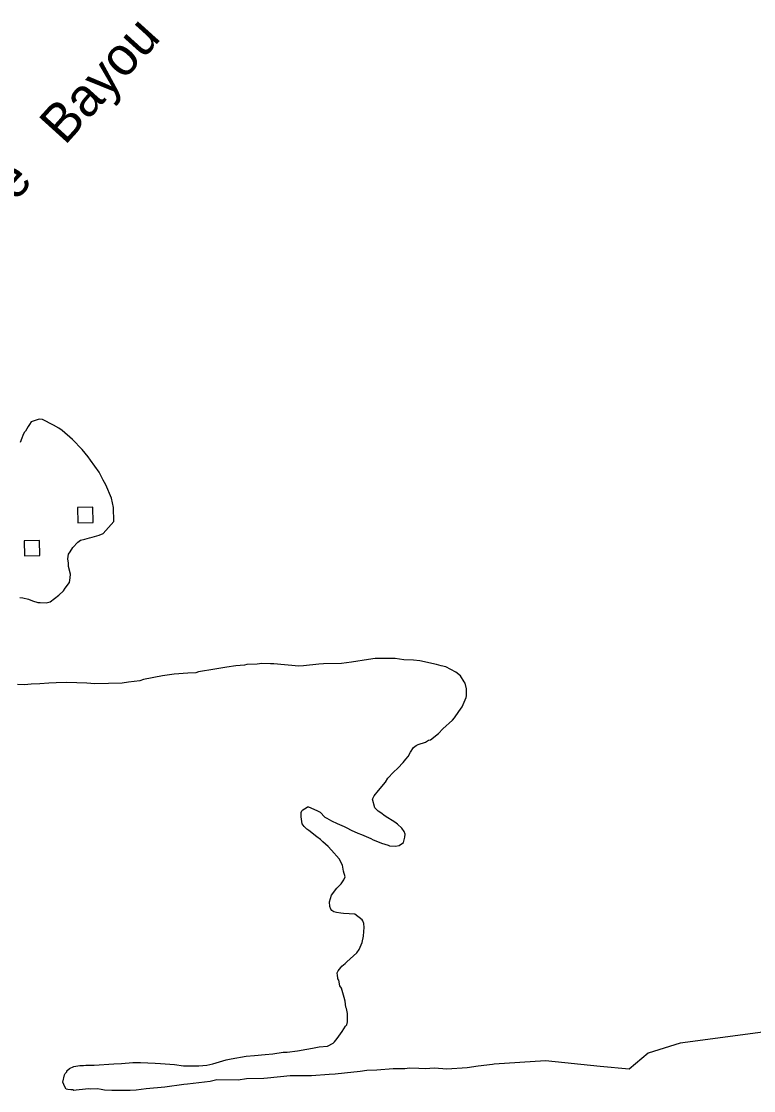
# Model space of a CAD drawing. Extents: x 3329297 to 3367176, y 649250 to 674653.
# Drawn here: x 3356784 to 3358699, y 662387 to 665181 of the extents above; entities that cross this region are included whole.
import ezdxf

# ---------------------------------------------------------------- set-up
doc = ezdxf.new("R2010")
doc.units = 0
for name, color, linetype in [('V-BLDG-OTLN', 7, 'Continuous'), ('V-RIVR-IDEN', 7, 'Continuous'), ('V-SITE-VEGE', 7, 'Continuous')]:
    doc.layers.add(name, color=color, linetype=linetype)

msp = doc.modelspace()

# ---------------------------------------------------------------- linework, layer by layer
at = {"layer": 'V-BLDG-OTLN'}
for points in [[(3356930.6, 663910.8), (3356931.5, 663870.8), (3356971.4, 663871.7), (3356970.6, 663911.7)], [(3356791.4, 663824.2), (3356792.3, 663784.2), (3356832.3, 663785.1), (3356831.4, 663825.1)]]:
    msp.add_lwpolyline(points, close=True, dxfattribs=at)
at = {"layer": 'V-SITE-VEGE'}
for p, q in [((3356801.5, 664122.7), (3356794.4, 664110.4)), ((3356805, 664127.7), (3356801.5, 664122.7)), ((3356809.7, 664135.1), (3356805, 664127.7)), ((3356825.4, 664140.2), (3356809.7, 664135.1)), ((3356830.3, 664141.6), (3356825.4, 664140.2)), ((3356838.8, 664140.5), (3356830.3, 664141.6)), ((3356868.3, 664126.5), (3356838.8, 664140.5)), ((3356881.8, 664118.3), (3356868.3, 664126.5)), ((3356890.5, 664112.4), (3356881.8, 664118.3)), ((3356785.1, 664092), (3356780.4, 664081)), ((3356787.4, 664099.3), (3356785.1, 664092)), ((3356790.9, 664106.7), (3356787.4, 664099.3)), ((3356794.4, 664110.4), (3356790.9, 664106.7)), ((3356917.7, 664088.6), (3356890.5, 664112.4)), ((3356942.6, 664062.4), (3356917.7, 664088.6)), ((3356958.8, 664043.3), (3356942.6, 664062.4)), ((3356965, 664034.9), (3356958.8, 664043.3)), ((3356987.5, 664003.7), (3356965, 664034.9)), ((3356997.7, 663982), (3356987.5, 664003.7)), ((3357005.2, 663970), (3356997.7, 663982)), ((3357019.3, 663935.1), (3357005.2, 663970)), ((3357024.7, 663910.9), (3357019.3, 663935.1)), ((3357025.5, 663874.4), (3357024.7, 663910.9)), ((3356998.1, 663843.4), (3357025.5, 663874.4)), ((3356969.1, 663833.1), (3356987.3, 663838.3)), ((3356987.3, 663838.3), (3356998.1, 663843.4)), ((3356911.5, 663795.4), (3356918.6, 663806.5)), ((3356918.6, 663806.5), (3356931.7, 663820.2)), ((3356931.7, 663820.2), (3356938.9, 663825.2)), ((3356938.9, 663825.2), (3356949.8, 663827.8)), ((3356949.8, 663827.8), (3356961.9, 663831.7)), ((3356961.9, 663831.7), (3356969.1, 663833.1)), ((3356905.8, 663777.1), (3356906.8, 663789.3)), ((3356906.8, 663789.3), (3356911.5, 663795.4)), ((3356907.3, 663765), (3356905.8, 663777.1)), ((3356907.5, 663756.4), (3356907.3, 663765)), ((3356912.7, 663737.1), (3356907.5, 663756.4)), ((3356909.5, 663715.1), (3356911.7, 663727.4)), ((3356911.7, 663727.4), (3356912.7, 663737.1)), ((3356894.2, 663692.9), (3356898.9, 663700.3)), ((3356898.9, 663700.3), (3356909.5, 663715.1)), ((3356780.2, 663676), (3356787.6, 663674.9)), ((3356787.6, 663674.9), (3356802.2, 663671.6)), ((3356802.2, 663671.6), (3356813.3, 663667)), ((3356813.3, 663667), (3356826.7, 663662.4)), ((3356859.5, 663664.3), (3356882.3, 663681.8)), ((3356882.3, 663681.8), (3356894.2, 663692.9)), ((3356826.7, 663662.4), (3356832.8, 663662.5)), ((3356832.8, 663662.5), (3356848.6, 663661.6)), ((3356848.6, 663661.6), (3356859.5, 663664.3)), ((3357373.6, 663500.9), (3357367.6, 663498.4)), ((3357400.3, 663501.5), (3357373.6, 663500.9)), ((3357412.5, 663502.9), (3357400.3, 663501.5)), ((3357435.6, 663502.2), (3357412.5, 663502.9)), ((3357444.1, 663502.4), (3357435.6, 663502.2)), ((3357509.9, 663496.4), (3357444.1, 663502.4)), ((3357562.1, 663501.1), (3357522, 663496.7)), ((3357574.2, 663502.6), (3357562.1, 663501.1)), ((3357621.6, 663503.6), (3357574.2, 663502.6)), ((3357647.1, 663506.5), (3357621.6, 663503.6)), ((3357691.9, 663513.5), (3357647.1, 663506.5)), ((3357708.9, 663516.3), (3357691.9, 663513.5)), ((3357761.2, 663516.2), (3357708.9, 663516.3)), ((3357784.4, 663513), (3357761.2, 663516.2)), ((3357809.9, 663512.3), (3357784.4, 663513)), ((3357825.8, 663510.2), (3357809.9, 663512.3)), ((3357869.8, 663500.2), (3357825.8, 663510.2)), ((3357882, 663496.8), (3357869.8, 663500.2)), ((3357183.2, 663475.1), (3357152.9, 663470.9)), ((3357219.6, 663478.3), (3357183.2, 663475.1)), ((3357240.3, 663478.7), (3357219.6, 663478.3)), ((3357247.5, 663481.3), (3357240.3, 663478.7)), ((3357263.3, 663484.1), (3357247.5, 663481.3)), ((3357274.2, 663485.5), (3357263.3, 663484.1)), ((3357321.5, 663493.8), (3357274.2, 663485.5)), ((3357344.5, 663496.7), (3357321.5, 663493.8)), ((3357367.6, 663498.4), (3357344.5, 663496.7)), ((3357522, 663496.7), (3357509.9, 663496.4)), ((3357894.2, 663494.6), (3357882, 663496.8)), ((3357920, 663480.5), (3357894.2, 663494.6)), ((3357932.4, 663471), (3357920, 663480.5)), ((3356792.2, 663447.6), (3356774, 663448.5)), ((3356809.2, 663449.2), (3356792.2, 663447.6)), ((3356832.3, 663449.7), (3356809.2, 663449.2)), ((3356855.4, 663451.4), (3356832.3, 663449.7)), ((3356874.8, 663453), (3356855.4, 663451.4)), ((3356902.8, 663453.6), (3356874.8, 663453)), ((3356955.1, 663452.2), (3356902.8, 663453.6)), ((3356975.8, 663450.2), (3356955.1, 663452.2)), ((3357047.5, 663451.7), (3356975.8, 663450.2)), ((3357064.5, 663454.4), (3357047.5, 663451.7)), ((3357093.6, 663457.5), (3357064.5, 663454.4)), ((3357103.2, 663461.3), (3357093.6, 663457.5)), ((3357152.9, 663470.9), (3357103.2, 663461.3)), ((3357942.4, 663455.4), (3357932.4, 663471)), ((3357944.9, 663451.8), (3357942.4, 663455.4)), ((3357947.7, 663437.3), (3357944.9, 663451.8)), ((3357946.9, 663414.2), (3357948, 663419.1)), ((3357948, 663419.1), (3357947.7, 663437.3)), ((3357928.2, 663377.3), (3357936.5, 663389.6)), ((3357936.5, 663389.6), (3357946.9, 663414.2)), ((3357911.6, 663355.1), (3357916.4, 663361.3)), ((3357916.4, 663361.3), (3357928.2, 663377.3)), ((3357874.7, 663320.3), (3357886.6, 663332.7)), ((3357886.6, 663332.7), (3357911.6, 663355.1)), ((3357848.3, 663302.7), (3357854.3, 663304.1)), ((3357854.3, 663304.1), (3357874.7, 663320.3)), ((3357801.5, 663271.4), (3357809.7, 663283.7)), ((3357809.7, 663283.7), (3357816.9, 663288.7)), ((3357816.9, 663288.7), (3357821.8, 663291.2)), ((3357821.8, 663291.2), (3357841.1, 663297.7)), ((3357841.1, 663297.7), (3357848.3, 663302.7)), ((3357782.6, 663244.2), (3357789.7, 663252.9)), ((3357789.7, 663252.9), (3357795.6, 663260.3)), ((3357795.6, 663260.3), (3357801.5, 663271.4)), ((3357757.6, 663219.4), (3357768.3, 663229.3)), ((3357768.3, 663229.3), (3357782.6, 663244.2)), ((3357718.4, 663171.2), (3357736.2, 663193.4)), ((3357736.2, 663193.4), (3357742.1, 663203.3)), ((3357742.1, 663203.3), (3357757.6, 663219.4)), ((3357706.5, 663157.5), (3357718.4, 663171.2)), ((3357701.9, 663148.9), (3357706.5, 663157.5)), ((3357708.4, 663126), (3357701.9, 663148.9)), ((3357515.3, 663113.5), (3357517.6, 663118.4)), ((3357515.5, 663102.5), (3357515.3, 663113.5)), ((3357517.6, 663118.4), (3357520, 663120.9)), ((3357520, 663120.9), (3357528.4, 663125.9)), ((3357528.4, 663125.9), (3357532, 663128.4)), ((3357532, 663128.4), (3357534.5, 663128.5)), ((3357534.5, 663128.5), (3357556.5, 663119.2)), ((3357556.5, 663119.2), (3357565.1, 663114.5)), ((3357565.1, 663114.5), (3357577.6, 663101.4)), ((3357717.1, 663117.6), (3357708.4, 663126)), ((3357724.5, 663112.9), (3357717.1, 663117.6)), ((3357735.6, 663104.6), (3357724.5, 663112.9)), ((3357518.3, 663084.4), (3357515.5, 663102.5)), ((3357523.4, 663077.2), (3357518.3, 663084.4)), ((3357577.6, 663101.4), (3357582.5, 663099)), ((3357582.5, 663099), (3357594.8, 663092)), ((3357594.8, 663092), (3357609.5, 663085)), ((3357609.5, 663085), (3357627.9, 663076.9)), ((3357760.3, 663088.1), (3357735.6, 663104.6)), ((3357767.6, 663083.4), (3357760.3, 663088.1)), ((3357778.8, 663072.7), (3357767.6, 663083.4)), ((3357530.8, 663070), (3357523.4, 663077.2)), ((3357535.7, 663066.5), (3357530.8, 663070)), ((3357556.7, 663049.9), (3357535.7, 663066.5)), ((3357627.9, 663076.9), (3357635.3, 663073.4)), ((3357635.3, 663073.4), (3357646.4, 663067.5)), ((3357646.4, 663067.5), (3357663.6, 663059.4)), ((3357663.6, 663059.4), (3357673.4, 663055.9)), ((3357673.4, 663055.9), (3357697.9, 663045.5)), ((3357785.1, 663064.3), (3357778.8, 663072.7)), ((3357787.6, 663057.1), (3357785.1, 663064.3)), ((3357786.6, 663049.7), (3357787.6, 663057.1)), ((3357566.6, 663042.8), (3357556.7, 663049.9)), ((3357572.8, 663036.8), (3357566.6, 663042.8)), ((3357586.4, 663025), (3357572.8, 663036.8)), ((3357595.1, 663015.4), (3357586.4, 663025)), ((3357697.9, 663045.5), (3357704, 663042)), ((3357704, 663042), (3357720, 663036.2)), ((3357720, 663036.2), (3357726.1, 663033.9)), ((3357726.1, 663033.9), (3357743.2, 663028.2)), ((3357743.2, 663028.2), (3357746.9, 663027)), ((3357746.9, 663027), (3357762.7, 663026.1)), ((3357762.7, 663026.1), (3357772.4, 663027.6)), ((3357772.4, 663027.6), (3357783.2, 663035.1)), ((3357783.2, 663035.1), (3357784.4, 663038.7)), ((3357784.4, 663038.7), (3357786.6, 663049.7)), ((3357615.1, 662992.7), (3357595.1, 663015.4)), ((3357623.9, 662975.9), (3357615.1, 662992.7)), ((3357626.7, 662960.1), (3357623.9, 662975.9)), ((3357630.6, 662945.6), (3357626.7, 662960.1)), ((3357627.1, 662938.2), (3357630.6, 662945.6)), ((3357595.1, 662897.4), (3357609.3, 662916)), ((3357609.3, 662916), (3357620.1, 662927.1)), ((3357620.1, 662927.1), (3357627.1, 662938.2)), ((3357589.4, 662880.3), (3357595.1, 662897.4)), ((3357590.9, 662868.2), (3357589.4, 662880.3)), ((3357593.5, 662860.9), (3357590.9, 662868.2)), ((3357596, 662857.3), (3357593.5, 662860.9)), ((3357600.9, 662853.8), (3357596, 662857.3)), ((3357608.2, 662852.7), (3357600.9, 662853.8)), ((3357619.2, 662850.5), (3357608.2, 662852.7)), ((3357626.5, 662849.4), (3357619.2, 662850.5)), ((3357655.7, 662847.6), (3357626.5, 662849.4)), ((3357675.5, 662833.4), (3357655.7, 662847.6)), ((3357676.8, 662831), (3357675.5, 662833.4)), ((3357679.3, 662823.8), (3357676.8, 662831)), ((3357678.8, 662790.9), (3357679.8, 662803.1)), ((3357680.8, 662812.9), (3357679.3, 662823.8)), ((3357679.8, 662803.1), (3357680.8, 662812.9)), ((3357667.4, 662755.4), (3357675.5, 662773.8)), ((3357675.5, 662773.8), (3357678.8, 662790.9)), ((3357635.2, 662723.2), (3357661.5, 662746.8)), ((3357661.5, 662746.8), (3357667.4, 662755.4)), ((3357622, 662711.9), (3357630.4, 662719.4)), ((3357630.4, 662719.4), (3357635.2, 662723.2)), ((3357610.2, 662694.7), (3357612.6, 662699.6)), ((3357610.4, 662687.4), (3357610.2, 662694.7)), ((3357612.6, 662699.6), (3357619.7, 662708.3)), ((3357619.7, 662708.3), (3357622, 662711.9)), ((3357611.7, 662681.3), (3357610.4, 662687.4)), ((3357611.8, 662678.9), (3357611.7, 662681.3)), ((3357614.3, 662675.3), (3357611.8, 662678.9)), ((3357617, 662660.8), (3357614.3, 662675.3)), ((3357620.8, 662654.8), (3357617, 662660.8)), ((3357628.6, 662630.6), (3357620.8, 662654.8)), ((3357631.2, 662620.9), (3357628.6, 662630.6)), ((3357632.7, 662605.2), (3357631.2, 662620.9)), ((3357634, 662601.5), (3357632.7, 662605.2)), ((3357636.7, 662588.2), (3357634, 662601.5)), ((3357637.2, 662566.3), (3357636.7, 662588.2)), ((3357623.1, 662541.7), (3357631.3, 662555.3)), ((3357631.3, 662555.3), (3357634.9, 662559)), ((3357634.9, 662559), (3357637.2, 662566.3)), ((3357603, 662514.6), (3357610.1, 662523.2)), ((3357610.1, 662523.2), (3357623.1, 662541.7)), ((3358783.6, 662547.9), (3358506.8, 662511.2)), ((3357506.2, 662490.7), (3357530.4, 662494.8)), ((3357530.4, 662494.8), (3357545, 662497.6)), ((3357545, 662497.6), (3357563.1, 662501.6)), ((3357563.1, 662501.6), (3357585, 662503.2)), ((3357585, 662503.2), (3357599.4, 662510.8)), ((3357599.4, 662510.8), (3357603, 662514.6)), ((3358506.8, 662511.2), (3358423.1, 662485)), ((3357284.4, 662457), (3357319.4, 662467.4)), ((3357319.4, 662467.4), (3357332.7, 662470.1)), ((3357332.7, 662470.1), (3357371.5, 662477)), ((3357371.5, 662477), (3357393.4, 662478.6)), ((3357393.4, 662478.6), (3357421.3, 662481.6)), ((3357421.3, 662481.6), (3357441.9, 662483.3)), ((3357441.9, 662483.3), (3357468.6, 662487.5)), ((3357468.6, 662487.5), (3357479.5, 662487.7)), ((3357479.5, 662487.7), (3357506.2, 662490.7)), ((3358154.6, 662465.1), (3358020.1, 662456.2)), ((3358297.6, 662450), (3358154.6, 662465.1)), ((3358423.1, 662485), (3358373.2, 662442.5)), ((3356902.9, 662438.2), (3356910.1, 662444.4)), ((3356903, 662435.8), (3356902.9, 662438.2)), ((3356910.1, 662444.4), (3356920.9, 662449.5)), ((3356920.9, 662449.5), (3356936.7, 662452.3)), ((3356936.7, 662452.3), (3356946.4, 662452.5)), ((3356946.4, 662452.5), (3356952.4, 662453.8)), ((3356952.4, 662453.8), (3356974.3, 662453)), ((3356974.3, 662453), (3357025.4, 662456.5)), ((3357025.4, 662456.5), (3357046, 662458.1)), ((3357046, 662458.1), (3357075.1, 662460)), ((3357075.1, 662460), (3357095.8, 662460.4)), ((3357095.8, 662460.4), (3357133.5, 662458.7)), ((3357133.5, 662458.7), (3357148.1, 662457.8)), ((3357148.1, 662457.8), (3357184.7, 662454.9)), ((3357184.7, 662454.9), (3357207.9, 662451.7)), ((3357207.9, 662451.7), (3357248, 662451.3)), ((3357248, 662451.3), (3357268.6, 662453)), ((3357268.6, 662453), (3357284.4, 662457)), ((3357687.2, 662439.7), (3357670.2, 662436.9)), ((3357714, 662440.2), (3357687.2, 662439.7)), ((3357756.5, 662443.5), (3357714, 662440.2)), ((3357773.5, 662443.9), (3357756.5, 662443.5)), ((3357786.8, 662444.2), (3357773.5, 662443.9)), ((3357799, 662445.6), (3357786.8, 662444.2)), ((3357823.3, 662444.9), (3357799, 662445.6)), ((3357840.3, 662444), (3357823.3, 662444.9)), ((3357864.6, 662445.7), (3357840.3, 662444)), ((3357896.3, 662442.8), (3357864.6, 662445.7)), ((3357949.7, 662446.3), (3357896.3, 662442.8)), ((3357978.8, 662450.5), (3357949.7, 662446.3)), ((3358016.4, 662454.9), (3357978.8, 662450.5)), ((3358020.1, 662456.2), (3358016.4, 662454.9)), ((3358373.2, 662442.5), (3358297.6, 662450)), ((3356892.6, 662408.8), (3356897, 662428.3)), ((3356897, 662428.3), (3356898.2, 662432)), ((3356898.2, 662432), (3356903, 662435.8)), ((3357278, 662410.6), (3357218.6, 662403.3)), ((3357295, 662414.6), (3357278, 662410.6)), ((3357350.9, 662414.5), (3357295, 662414.6)), ((3357372.7, 662417.4), (3357350.9, 662414.5)), ((3357417.7, 662418.3), (3357372.7, 662417.4)), ((3357427.4, 662419.8), (3357417.7, 662418.3)), ((3357486.9, 662425.8), (3357427.4, 662419.8)), ((3357510, 662425.1), (3357486.9, 662425.8)), ((3357542.8, 662425.8), (3357510, 662425.1)), ((3357588.9, 662429.1), (3357542.8, 662425.8)), ((3357604.7, 662429.5), (3357588.9, 662429.1)), ((3357629, 662432.4), (3357604.7, 662429.5)), ((3357670.2, 662436.9), (3357629, 662432.4)), ((3356897.7, 662396.7), (3356892.6, 662408.8)), ((3356901.4, 662390.7), (3356897.7, 662396.7)), ((3356905.1, 662389.6), (3356901.4, 662390.7)), ((3356913.7, 662388.5), (3356905.1, 662389.6)), ((3356918.5, 662388.6), (3356913.7, 662388.5)), ((3356921, 662387.5), (3356918.5, 662388.6)), ((3356927.1, 662387.6), (3356921, 662387.5)), ((3356951.3, 662390.5), (3356927.1, 662387.6)), ((3356958.6, 662391.9), (3356951.3, 662390.5)), ((3356964.7, 662390.8), (3356958.6, 662391.9)), ((3356982.9, 662391.2), (3356964.7, 662390.8)), ((3356992.7, 662390.2), (3356982.9, 662391.2)), ((3357001.2, 662387.9), (3356992.7, 662390.2)), ((3357020.7, 662387.1), (3357001.2, 662387.9)), ((3357042.6, 662387.5), (3357020.7, 662387.1)), ((3357068.1, 662386.9), (3357042.6, 662387.5)), ((3357083.9, 662388.4), (3357068.1, 662386.9)), ((3357110.6, 662391.4), (3357083.9, 662388.4)), ((3357159.1, 662396), (3357110.6, 662391.4)), ((3357208.9, 662403.1), (3357159.1, 662396)), ((3357218.6, 662403.3), (3357208.9, 662403.1))]:
    msp.add_line(p, q, dxfattribs=at)

# ---------------------------------------------------------------- texts
at = {"layer": 'V-RIVR-IDEN'}
for s, rotation, p in [('Bayou', 47.8752, (3356897.5, 664855.6)), ('Selene', 46.8752, (3356532.6, 664458.5))]:
    msp.add_text(s, height=100, rotation=rotation, dxfattribs=at).set_placement(p)

doc.saveas('drawing.dxf')
